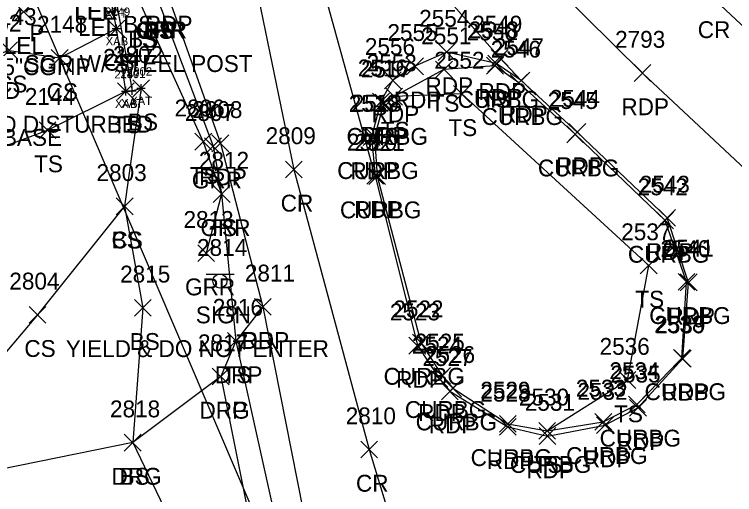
# Model space of a CAD drawing. Extents: x 1504228 to 1506103, y 437717 to 440106.
# Drawn here: x 1505201.5 to 1505287, y 438079.5 to 438136.5 of the extents above; entities that cross this region are included whole.
import ezdxf

# ---------------------------------------------------------------- set-up
doc = ezdxf.new("R2010")
doc.units = 0
for name, color, linetype in [('B_A', 7, 'Continuous'), ('B_I', 7, 'Continuous'), ('B_TIC', 7, 'Continuous'), ('BSUBM', 7, 'Continuous'), ('D_A', 7, 'Continuous'), ('D_C', 7, 'Continuous'), ('DCP', 7, 'Continuous'), ('L_A', 7, 'Continuous'), ('L_C', 7, 'Continuous'), ('L_I', 7, 'Continuous'), ('L_TIC', 7, 'Continuous'), ('LELB', 7, 'Continuous'), ('M_A', 7, 'Continuous'), ('M_C', 7, 'Continuous'), ('M_I', 7, 'Continuous'), ('P_A', 7, 'Continuous'), ('P_I', 7, 'Continuous'), ('P_TIC', 7, 'Continuous'), ('PET', 7, 'Continuous'), ('PRC', 7, 'Continuous'), ('R_A', 7, 'Continuous'), ('R_C', 7, 'Continuous'), ('R_I', 7, 'Continuous'), ('R_TIC', 7, 'Continuous'), ('RC', 7, 'Continuous'), ('RDG', 7, 'Continuous'), ('RDP', 7, 'Continuous'), ('RGR', 7, 'Continuous'), ('S_A', 7, 'Continuous'), ('S_C', 7, 'Continuous'), ('S_I', 7, 'Continuous'), ('SSGN', 7, 'Continuous')]:
    doc.layers.add(name, color=color, linetype=linetype)

msp = doc.modelspace()

# ---------------------------------------------------------------- linework, layer by layer
at = {"layer": 'B_TIC'}
for p, q in [((1505213.654, 438134.809), (1505213.729, 438134.809)), ((1505214.765, 438127.389), (1505214.84, 438127.389)), ((1505215.501, 438127.439), (1505215.577, 438127.439)), ((1505216.578, 438127.724), (1505216.654, 438127.724))]:
    msp.add_line(p, q, dxfattribs=at)
for points in [[(1505213.65, 438134.309), (1505213.65, 438135.309)], [(1505213.15, 438134.809), (1505214.15, 438134.809)], [(1505216.575, 438127.224), (1505216.575, 438128.224)], [(1505214.261, 438127.389), (1505215.261, 438127.389)], [(1505214.761, 438126.889), (1505214.761, 438127.889)], [(1505214.998, 438127.439), (1505215.998, 438127.439)], [(1505215.498, 438126.939), (1505215.498, 438127.939)], [(1505216.075, 438127.724), (1505217.075, 438127.724)]]:
    msp.add_lwpolyline(points, dxfattribs=at)
at = {"layer": 'BSUBM'}
for points in [[(1505214.761, 438127.389), (1505213.65, 438134.809), (1505212.657, 438139.975), (1505231.134, 438147.944), (1505243.637, 438153.412), (1505246.753, 438154.837), (1505263.932, 438162.477), (1505271.425, 438165.886), (1505277.465, 438168.561), (1505287.974, 438173.167), (1505291.052, 438171.05), (1505297.268, 438166.649), (1505302.136, 438162.984), (1505307.468, 438159.403), (1505307.306, 438158.962)], [(1505216.016, 438139.32), (1505215.539, 438140.33), (1505213.666, 438139.282), (1505213.615, 438138.101), (1505215.498, 438127.439), (1505216.575, 438127.724)]]:
    msp.add_lwpolyline(points, dxfattribs=at)
at = {"layer": 'DCP'}
msp.add_lwpolyline([(1505203.944, 438138.283), (1505246.192, 438039.311)], dxfattribs=at)
at = {"layer": 'L_TIC'}
for points in [[(1505201.648, 438135.805), (1505203.648, 438137.805)], [(1505203.648, 438135.805), (1505201.648, 438137.805)], [(1505212.65, 438133.809), (1505214.65, 438135.809)], [(1505214.65, 438133.809), (1505212.65, 438135.809)], [(1505199.926, 438131.226), (1505201.926, 438133.226)], [(1505201.926, 438131.226), (1505199.926, 438133.226)], [(1505205.927, 438130.324), (1505207.927, 438132.324)], [(1505207.927, 438130.324), (1505205.927, 438132.324)], [(1505251.497, 438128.957), (1505253.497, 438130.957)], [(1505253.497, 438128.957), (1505251.497, 438130.957)], [(1505257.537, 438129.407), (1505259.537, 438131.407)], [(1505259.537, 438129.407), (1505257.537, 438131.407)], [(1505213.761, 438126.389), (1505215.761, 438128.389)], [(1505215.761, 438126.389), (1505213.761, 438128.389)], [(1505215.575, 438126.724), (1505217.575, 438128.724)], [(1505217.575, 438126.724), (1505215.575, 438128.724)], [(1505245.589, 438125.741), (1505247.589, 438127.741)], [(1505247.589, 438125.741), (1505245.589, 438127.741)], [(1505245.589, 438125.741), (1505247.589, 438127.741)], [(1505247.589, 438125.741), (1505245.589, 438127.741)], [(1505245.589, 438125.741), (1505247.589, 438127.741)], [(1505247.589, 438125.741), (1505245.589, 438127.741)], [(1505253.609, 438126.055), (1505255.609, 438128.055)], [(1505255.609, 438126.055), (1505253.609, 438128.055)], [(1505244.349, 438125.014), (1505246.349, 438127.014)], [(1505246.349, 438125.014), (1505244.349, 438127.014)], [(1505204.477, 438121.757), (1505206.477, 438123.757)], [(1505206.477, 438121.757), (1505204.477, 438123.757)], [(1505222.944, 438120.386), (1505224.944, 438122.386)], [(1505224.944, 438120.386), (1505222.944, 438122.386)], [(1505225.122, 438114.183), (1505227.122, 438116.183)], [(1505227.122, 438114.183), (1505225.122, 438116.183)], [(1505213.625, 438112.719), (1505215.625, 438114.719)], [(1505215.625, 438112.719), (1505213.625, 438114.719)], [(1505213.625, 438112.719), (1505215.625, 438114.719)], [(1505215.625, 438112.719), (1505213.625, 438114.719)], [(1505275.777, 438105.695), (1505277.777, 438107.695)], [(1505277.777, 438105.695), (1505275.777, 438107.695)], [(1505215.782, 438100.678), (1505217.782, 438102.678)], [(1505217.782, 438100.678), (1505215.782, 438102.678)], [(1505203.287, 438099.846), (1505205.287, 438101.846)], [(1505205.287, 438099.846), (1505203.287, 438101.846)], [(1505226.826, 438096.732), (1505228.826, 438098.732)], [(1505228.826, 438096.732), (1505226.826, 438098.732)], [(1505273.267, 438092.099), (1505275.267, 438094.099)], [(1505275.267, 438092.099), (1505273.267, 438094.099)], [(1505263.732, 438086.081), (1505265.732, 438088.081)], [(1505265.732, 438086.081), (1505263.732, 438088.081)], [(1505214.58, 438084.68), (1505216.58, 438086.68)], [(1505216.58, 438084.68), (1505214.58, 438086.68)]]:
    msp.add_lwpolyline(points, dxfattribs=at)
at = {"layer": 'LELB'}
for points in [[(1505216.601, 438137.556), (1505223.944, 438121.386), (1505226.122, 438115.183), (1505227.826, 438097.732), (1505234.433, 438067.787), (1505241.158, 438043.279), (1505244.446, 438026.005), (1505250.203, 437996.886), (1505253.81, 437956.765), (1505254.123, 437944.473)], [(1505177.692, 438104.576), (1505179.908, 438113.769), (1505182.517, 438125.035), (1505188.818, 438127.633), (1505190.293, 438128.897), (1505200.926, 438132.226), (1505206.927, 438131.324), (1505213.65, 438134.809)], [(1505258.537, 438130.407), (1505252.497, 438129.957), (1505246.589, 438126.741)], [(1505192.198, 438117.824), (1505205.477, 438122.757), (1505214.761, 438127.389)], [(1505216.575, 438127.724), (1505214.625, 438113.719), (1505216.782, 438101.678), (1505215.58, 438085.68), (1505222.54, 438071.184), (1505228.277, 438057.902), (1505236.701, 438043.311), (1505240.058, 438029.465), (1505242.84, 438013.821), (1505243.246, 437995.871), (1505245.516, 437984.141), (1505242.012, 437964.241)], [(1505245.349, 438126.014), (1505246.589, 438126.741)], [(1505264.732, 438087.081), (1505274.267, 438093.099), (1505276.777, 438106.695), (1505254.609, 438127.055), (1505246.589, 438126.741)], [(1505214.625, 438113.719), (1505204.287, 438100.846), (1505192.646, 438087.085), (1505190.901, 438080.663)]]:
    msp.add_lwpolyline(points, dxfattribs=at)
at = {"layer": 'P_TIC'}
for points in [[(1505251.815, 438131.026), (1505253.815, 438133.026)], [(1505253.815, 438131.026), (1505251.815, 438133.026)], [(1505257.678, 438129.657), (1505259.678, 438131.657)], [(1505259.678, 438129.657), (1505257.678, 438131.657)], [(1505258.103, 438130.337), (1505260.103, 438132.337)], [(1505260.103, 438130.337), (1505258.103, 438132.337)], [(1505248.049, 438129.341), (1505250.049, 438131.341)], [(1505250.049, 438129.341), (1505248.049, 438131.341)], [(1505275.045, 438128.534), (1505277.045, 438130.534)], [(1505277.045, 438128.534), (1505275.045, 438130.534)], [(1505245.427, 438127.677), (1505247.427, 438129.677)], [(1505247.427, 438127.677), (1505245.427, 438129.677)], [(1505245.427, 438127.677), (1505247.427, 438129.677)], [(1505247.427, 438127.677), (1505245.427, 438129.677)], [(1505260.662, 438127.655), (1505262.662, 438129.655)], [(1505262.662, 438127.655), (1505260.662, 438129.655)], [(1505260.662, 438127.655), (1505262.662, 438129.655)], [(1505262.662, 438127.655), (1505260.662, 438129.655)], [(1505244.019, 438125.141), (1505246.019, 438127.141)], [(1505246.019, 438125.141), (1505244.019, 438127.141)], [(1505244.019, 438125.141), (1505246.019, 438127.141)], [(1505246.019, 438125.141), (1505244.019, 438127.141)], [(1505267.301, 438121.529), (1505269.301, 438123.529)], [(1505269.301, 438121.529), (1505267.301, 438123.529)], [(1505242.91, 438120.93), (1505244.91, 438122.93)], [(1505244.91, 438120.93), (1505242.91, 438122.93)], [(1505224.977, 438120.196), (1505226.977, 438122.196)], [(1505226.977, 438120.196), (1505224.977, 438122.196)], [(1505233.695, 438117.095), (1505235.695, 438119.095)], [(1505235.695, 438117.095), (1505233.695, 438119.095)], [(1505243.336, 438116.338), (1505245.336, 438118.338)], [(1505245.336, 438116.338), (1505243.336, 438118.338)], [(1505243.336, 438116.338), (1505245.336, 438118.338)], [(1505245.336, 438116.338), (1505243.336, 438118.338)], [(1505277.964, 438111.344), (1505279.964, 438113.344)], [(1505279.964, 438111.344), (1505277.964, 438113.344)], [(1505280.504, 438103.694), (1505282.504, 438105.694)], [(1505282.504, 438103.694), (1505280.504, 438105.694)], [(1505230.004, 438100.796), (1505232.004, 438102.796)], [(1505232.004, 438100.796), (1505230.004, 438102.796)], [(1505248.339, 438096.188), (1505250.339, 438098.188)], [(1505250.339, 438096.188), (1505248.339, 438098.188)], [(1505279.82, 438094.65), (1505281.82, 438096.65)], [(1505281.82, 438094.65), (1505279.82, 438096.65)], [(1505250.95, 438092.243), (1505252.95, 438094.243)], [(1505252.95, 438092.243), (1505250.95, 438094.243)], [(1505252.197, 438090.772), (1505254.197, 438092.772)], [(1505254.197, 438090.772), (1505252.197, 438092.772)], [(1505274.496, 438088.807), (1505276.496, 438090.807)], [(1505276.496, 438088.807), (1505274.496, 438090.807)], [(1505259.076, 438086.544), (1505261.076, 438088.544)], [(1505261.076, 438086.544), (1505259.076, 438088.544)], [(1505270.585, 438086.757), (1505272.585, 438088.757)], [(1505272.585, 438086.757), (1505270.585, 438088.757)], [(1505263.775, 438085.456), (1505265.775, 438087.456)], [(1505265.775, 438085.456), (1505263.775, 438087.456)], [(1505242.623, 438083.856), (1505244.623, 438085.856)], [(1505244.623, 438083.856), (1505242.623, 438085.856)]]:
    msp.add_lwpolyline(points, dxfattribs=at)
at = {"layer": 'PET'}
for points in [[(1505276.045, 438129.534), (1505252.019, 438153.342)], [(1505261.662, 438128.655), (1505259.103, 438131.337), (1505243.065, 438149.521)], [(1505244.336, 438117.338), (1505236.137, 438147.016)], [(1505219.541, 438139.332), (1505225.977, 438121.196), (1505231.004, 438101.796), (1505238.496, 438063.959), (1505242.844, 438043.923), (1505252.224, 438001.481), (1505261.553, 437954.013), (1505268.813, 437912.533)], [(1505245.019, 438126.141), (1505243.91, 438121.93), (1505244.336, 438117.338), (1505249.339, 438097.188), (1505251.95, 438093.243), (1505253.197, 438091.772), (1505260.076, 438087.544), (1505264.775, 438086.456), (1505271.585, 438087.757), (1505275.496, 438089.807), (1505280.82, 438095.65), (1505281.504, 438104.694), (1505278.964, 438112.344), (1505268.301, 438122.529), (1505261.662, 438128.655), (1505258.678, 438130.657), (1505252.815, 438132.026), (1505249.049, 438130.341), (1505246.427, 438128.677)], [(1505461.721, 438009.735), (1505401.749, 438041.504), (1505373.571, 438057.173), (1505346.175, 438071.197), (1505322.682, 438088.954), (1505309.586, 438099.121), (1505294.343, 438112.385), (1505276.045, 438129.534)], [(1505245.019, 438126.141), (1505246.427, 438128.677)]]:
    msp.add_lwpolyline(points, dxfattribs=at)
at = {"layer": 'PRC'}
for points in [[(1505263.781, 438158.664), (1505284.158, 438138.68), (1505307.093, 438117.221), (1505329.521, 438100.507), (1505353.091, 438084.687), (1505386.556, 438065.64), (1505412.799, 438050.856), (1505435.687, 438038.531), (1505467.608, 438021.56)], [(1505229.478, 438143.453), (1505234.695, 438118.095), (1505243.623, 438084.856), (1505253.152, 438053.473), (1505260.454, 438023.846), (1505266.195, 437991.874), (1505273.558, 437955.361), (1505281.379, 437913.196)]]:
    msp.add_lwpolyline(points, dxfattribs=at)
at = {"layer": 'R_TIC'}
for points in [[(1505257.537, 438129.407), (1505259.537, 438131.407)], [(1505259.537, 438129.407), (1505257.537, 438131.407)], [(1505260.361, 438127.371), (1505262.361, 438129.371)], [(1505262.361, 438127.371), (1505260.361, 438129.371)], [(1505244.349, 438125.014), (1505246.349, 438127.014)], [(1505246.349, 438125.014), (1505244.349, 438127.014)], [(1505267.054, 438121.269), (1505269.054, 438123.269)], [(1505269.054, 438121.269), (1505267.054, 438123.269)], [(1505243.25, 438120.961), (1505245.25, 438122.961)], [(1505245.25, 438120.961), (1505243.25, 438122.961)], [(1505224.102, 438119.844), (1505226.102, 438121.844)], [(1505226.102, 438119.844), (1505224.102, 438121.844)], [(1505243.577, 438116.297), (1505245.577, 438118.297)], [(1505245.577, 438116.297), (1505243.577, 438118.297)], [(1505225.122, 438114.183), (1505227.122, 438116.183)], [(1505227.122, 438114.183), (1505225.122, 438116.183)], [(1505277.725, 438111.029), (1505279.725, 438113.029)], [(1505279.725, 438111.029), (1505277.725, 438113.029)], [(1505223.297, 438107.156), (1505225.297, 438109.156)], [(1505225.297, 438107.156), (1505223.297, 438109.156)], [(1505280.254, 438103.756), (1505282.254, 438105.756)], [(1505282.254, 438103.756), (1505280.254, 438105.756)], [(1505230.004, 438100.796), (1505232.004, 438102.796)], [(1505232.004, 438100.796), (1505230.004, 438102.796)], [(1505226.826, 438096.732), (1505228.826, 438098.732)], [(1505228.826, 438096.732), (1505226.826, 438098.732)], [(1505248.749, 438096.546), (1505250.749, 438098.546)], [(1505250.749, 438096.546), (1505248.749, 438098.546)], [(1505279.703, 438094.718), (1505281.703, 438096.718)], [(1505281.703, 438094.718), (1505279.703, 438096.718)], [(1505225.014, 438092.521), (1505227.014, 438094.521)], [(1505227.014, 438092.521), (1505225.014, 438094.521)], [(1505225.014, 438092.521), (1505227.014, 438094.521)], [(1505227.014, 438092.521), (1505225.014, 438094.521)], [(1505251.274, 438092.605), (1505253.274, 438094.605)], [(1505253.274, 438092.605), (1505251.274, 438094.605)], [(1505252.555, 438091.131), (1505254.555, 438093.131)], [(1505254.555, 438091.131), (1505252.555, 438093.131)], [(1505274.369, 438089.209), (1505276.369, 438091.209)], [(1505276.369, 438089.209), (1505274.369, 438091.209)], [(1505270.393, 438087.142), (1505272.393, 438089.142)], [(1505272.393, 438087.142), (1505270.393, 438089.142)], [(1505259.073, 438086.901), (1505261.073, 438088.901)], [(1505261.073, 438086.901), (1505259.073, 438088.901)], [(1505263.732, 438086.081), (1505265.732, 438088.081)], [(1505265.732, 438086.081), (1505263.732, 438088.081)], [(1505214.58, 438084.68), (1505216.58, 438086.68)], [(1505216.58, 438084.68), (1505214.58, 438086.68)]]:
    msp.add_lwpolyline(points, dxfattribs=at)
at = {"layer": 'RC'}
msp.add_lwpolyline([(1505245.349, 438126.014), (1505244.25, 438121.961), (1505244.577, 438117.297), (1505249.749, 438097.546), (1505252.274, 438093.605), (1505253.555, 438092.131), (1505260.073, 438087.901), (1505264.732, 438087.081), (1505271.393, 438088.142), (1505275.369, 438090.209), (1505280.703, 438095.718), (1505281.254, 438104.756), (1505278.725, 438112.029), (1505268.054, 438122.269), (1505261.361, 438128.371), (1505258.537, 438130.407)], dxfattribs=at)
at = {"layer": 'RDG'}
msp.add_lwpolyline([(1505226.014, 438093.521), (1505215.58, 438085.68), (1505190.901, 438080.663), (1505159.904, 438076.4), (1505136.198, 438075.264)], dxfattribs=at)
at = {"layer": 'RDP'}
msp.add_lwpolyline([(1505231.004, 438101.796), (1505227.826, 438097.732), (1505226.014, 438093.521), (1505230.633, 438070.564), (1505234.433, 438067.787), (1505238.496, 438063.959)], dxfattribs=at)
at = {"layer": 'RGR'}
msp.add_lwpolyline([(1505218.433, 438138.595), (1505225.102, 438120.844), (1505226.122, 438115.183), (1505224.297, 438108.156)], dxfattribs=at)
at = {"layer": 'SSGN'}
for p, q in [((1505224.276, 438105.686), (1505227.609, 438105.686)), ((1505225.923, 438104.853), (1505225.923, 438104.853))]:
    msp.add_line(p, q, dxfattribs=at)
msp.add_circle((1505225.923, 438104.853), 0.833, dxfattribs=at)

# ---------------------------------------------------------------- texts
at = {"layer": 'B_A'}
for s, p in [('XAT', (1505212.32, 438136.101)), ('XAB', (1505212.371, 438132.809)), ('XAT', (1505215.279, 438125.724)), ('XAB', (1505213.482, 438125.389)), ('XAT', (1505214.202, 438125.439))]:
    msp.add_text(s, height=1, dxfattribs=at).set_placement(p)
at = {"layer": 'B_I'}
for s, p in [('2149', (1505212.3, 438136.309)), ('2147', (1505213.415, 438128.889)), ('2801', (1505214.112, 438128.939)), ('2802', (1505214.905, 438129.224))]:
    msp.add_text(s, height=1, dxfattribs=at).set_placement(p)
at = {"layer": 'D_A'}
msp.add_text('P', height=2, dxfattribs=at).set_placement((1505203.322, 438133.283))
at = {"layer": 'D_C'}
msp.add_text('15"CGMP', height=2, dxfattribs=at).set_placement((1505198.645, 438129.283))
at = {"layer": 'L_A'}
for s, p in [('LER', (1505208.649, 438135.867)), ('LEL', (1505208.704, 438135.867)), ('LEL', (1505209.094, 438133.946)), ('BS', (1505214.457, 438134.32)), ('BS', (1505216.874, 438133.595)), ('BS', (1505217.027, 438133.658)), ('TS', (1505215.01, 438132.556)), ('BS', (1505215.042, 438132.556)), ('LEL', (1505200.286, 438131.805)), ('CS', (1505212.091, 438129.809)), ('CS', (1505199.366, 438127.226)), ('CS', (1505205.368, 438126.324)), ('TS', (1505256.947, 438125.407)), ('TS', (1505250.906, 438124.957)), ('TS', (1505213.17, 438122.389)), ('BS', (1505215.016, 438122.724)), ('TS', (1505253.019, 438122.055)), ('TS', (1505244.999, 438121.741)), ('TS', (1505244.999, 438121.741)), ('TS', (1505244.999, 438121.741)), ('TS', (1505243.759, 438121.014)), ('TS', (1505203.886, 438117.757)), ('TS', (1505222.354, 438116.386)), ('TS', (1505224.531, 438110.183)), ('CS', (1505213.066, 438108.719)), ('BS', (1505213.066, 438108.719)), ('TS', (1505275.187, 438101.695)), ('BS', (1505215.223, 438096.678)), ('CS', (1505202.728, 438095.846)), ('TS', (1505226.236, 438092.732)), ('TS', (1505272.676, 438088.099)), ('TS', (1505263.142, 438082.081)), ('BS', (1505214.021, 438080.68))]:
    msp.add_text(s, height=2, dxfattribs=at).set_placement(p)
at = {"layer": 'L_C'}
msp.add_text("3' DIAMETER COCNCRETE BASE", height=2, dxfattribs=at).set_placement((1505165.085, 438120.891))
at = {"layer": 'L_I'}
for s, p in [('2143', (1505198.233, 438135.226)), ('2148', (1505204.234, 438134.324)), ('2550', (1505255.191, 438133.407)), ('2551', (1505249.804, 438132.957)), ('2802', (1505213.236, 438130.724)), ('2147', (1505212.068, 438130.389)), ('2553', (1505243.329, 438129.741)), ('2553', (1505243.329, 438129.741)), ('2553', (1505243.329, 438129.741)), ('2552', (1505251.349, 438130.055)), ('2517', (1505242.656, 438129.014)), ('2144', (1505202.784, 438125.757)), ('2806', (1505220.551, 438124.386)), ('2812', (1505223.429, 438118.183)), ('2803', (1505211.286, 438116.719)), ('2803', (1505211.286, 438116.719)), ('2537', (1505273.517, 438109.695)), ('2815', (1505214.089, 438104.678)), ('2804', (1505200.948, 438103.846)), ('2816', (1505225.078, 438100.732)), ('2536', (1505270.952, 438096.099)), ('2530', (1505261.386, 438090.081)), ('2818', (1505212.887, 438088.68))]:
    msp.add_text(s, height=2, dxfattribs=at).set_placement(p)
at = {"layer": 'M_A'}
msp.add_text('BND', height=2, dxfattribs=at).set_placement((1505196.609, 438126.461))
at = {"layer": 'M_C'}
msp.add_text('BASE OF VTHDBND DISTURBED', height=2, dxfattribs=at).set_placement((1505176.546, 438122.461))
at = {"layer": 'M_I'}
msp.add_text('2152', height=2, dxfattribs=at).set_placement((1505196.427, 438134.461))
at = {"layer": 'P_A'}
for s, p in [('RDP', (1505217.029, 438134.332)), ('RDP', (1505217.029, 438134.332)), ('CR', (1505282.591, 438133.68)), ('RDP', (1505250.303, 438127.026)), ('RDP', (1505256.591, 438126.337)), ('RDP', (1505246.537, 438125.341)), ('RDP', (1505256.167, 438125.657)), ('RDP', (1505273.534, 438124.534)), ('RDP', (1505243.916, 438123.677)), ('RDP', (1505243.916, 438123.677)), ('RDP', (1505259.15, 438123.655)), ('RDP', (1505259.15, 438123.655)), ('RDP', (1505242.507, 438121.141)), ('RDP', (1505242.507, 438121.141)), ('RDP', (1505241.398, 438116.93)), ('RDP', (1505265.79, 438117.529)), ('RDP', (1505223.465, 438116.196)), ('CR', (1505233.128, 438113.095)), ('RDP', (1505241.824, 438112.338)), ('RDP', (1505241.824, 438112.338)), ('RDP', (1505276.452, 438107.344)), ('RDP', (1505278.993, 438099.694)), ('RDP', (1505228.493, 438096.796)), ('RDP', (1505246.827, 438092.188)), ('RDP', (1505278.308, 438090.65)), ('RDP', (1505249.438, 438088.243)), ('RDP', (1505250.685, 438086.772)), ('RDP', (1505272.984, 438084.807)), ('RDP', (1505269.073, 438082.757)), ('RDP', (1505257.565, 438082.544)), ('RDP', (1505262.263, 438081.456)), ('CR', (1505242.057, 438079.856))]:
    msp.add_text(s, height=2, dxfattribs=at).set_placement(p)
at = {"layer": 'P_I'}
for s, p in [('2554', (1505249.555, 438135.026)), ('2549', (1505255.835, 438134.337)), ('2555', (1505245.789, 438133.341)), ('2548', (1505255.419, 438133.657)), ('2793', (1505272.786, 438132.534)), ('2556', (1505243.113, 438131.677)), ('2556', (1505243.113, 438131.677)), ('2547', (1505258.402, 438131.655)), ('2547', (1505258.402, 438131.655)), ('2516', (1505242.271, 438129.141)), ('2516', (1505242.271, 438129.141)), ('2544', (1505265.042, 438125.529)), ('2519', (1505241.209, 438124.93)), ('2808', (1505222.638, 438124.196)), ('2809', (1505231.348, 438121.095)), ('2520', (1505240.99, 438120.338)), ('2520', (1505240.99, 438120.338)), ('2543', (1505275.704, 438115.344)), ('2540', (1505278.158, 438107.694)), ('2811', (1505228.878, 438104.796)), ('2523', (1505246.079, 438100.188)), ('2539', (1505277.552, 438098.65)), ('2524', (1505248.69, 438096.243)), ('2527', (1505249.937, 438094.772)), ('2535', (1505272.236, 438092.807)), ('2528', (1505256.817, 438090.544)), ('2532', (1505268.325, 438090.757)), ('2531', (1505262.082, 438089.456)), ('2810', (1505240.844, 438087.856))]:
    msp.add_text(s, height=2, dxfattribs=at).set_placement(p)
at = {"layer": 'R_A'}
for s, p in [('GRR', (1505215.921, 438133.595)), ('GRR', (1505216.074, 438133.658)), ('CURBG', (1505254.12, 438125.407)), ('CURBG', (1505256.943, 438123.371)), ('CURBG', (1505240.932, 438121.014)), ('CURBG', (1505239.833, 438116.961)), ('CURBG', (1505263.637, 438117.269)), ('GRR', (1505222.591, 438115.844)), ('CURBG', (1505240.159, 438112.297)), ('GRR', (1505223.61, 438110.183)), ('CURBG', (1505274.307, 438107.029)), ('GRR', (1505221.785, 438103.156)), ('CURBG', (1505276.837, 438099.756)), ('DRP', (1505228.493, 438096.796)), ('DRP', (1505225.315, 438092.732)), ('CURBG', (1505245.332, 438092.546)), ('CURBG', (1505276.286, 438090.718)), ('CURBG', (1505247.857, 438088.605)), ('DRG', (1505223.502, 438088.521)), ('DRP', (1505223.502, 438088.521)), ('CURBG', (1505249.138, 438087.131)), ('CURBG', (1505270.952, 438085.209)), ('CURBG', (1505255.656, 438082.901)), ('CURBG', (1505266.976, 438083.142)), ('CURBG', (1505260.315, 438082.081)), ('DRG', (1505213.069, 438080.68))]:
    msp.add_text(s, height=2, dxfattribs=at).set_placement(p)
at = {"layer": 'R_C'}
msp.add_text('SGR W/ STEEL POST', height=2, dxfattribs=at).set_placement((1505202.751, 438129.658))
at = {"layer": 'R_I'}
for s, p in [('2550', (1505255.191, 438133.407)), ('2546', (1505258.046, 438131.371)), ('2517', (1505242.656, 438129.014)), ('2518', (1505241.557, 438124.961)), ('2545', (1505264.794, 438125.269)), ('2807', (1505221.764, 438123.844)), ('2521', (1505241.884, 438120.297)), ('2812', (1505223.429, 438118.183)), ('2542', (1505275.465, 438115.029)), ('2813', (1505221.604, 438111.156)), ('2541', (1505278.561, 438107.756)), ('2811', (1505228.878, 438104.796)), ('2816', (1505225.078, 438100.732)), ('2522', (1505246.489, 438100.546)), ('2538', (1505277.443, 438098.718)), ('2817', (1505223.321, 438096.521)), ('2817', (1505223.321, 438096.521)), ('2525', (1505249.015, 438096.605)), ('2526', (1505250.24, 438095.131)), ('2534', (1505272.109, 438093.209)), ('2533', (1505268.134, 438091.142)), ('2529', (1505256.806, 438090.901)), ('2530', (1505261.386, 438090.081)), ('2818', (1505212.887, 438088.68))]:
    msp.add_text(s, height=2, dxfattribs=at).set_placement(p)
at = {"layer": 'S_A'}
msp.add_text('SIGN', height=2, dxfattribs=at).set_placement((1505223.061, 438099.833))
at = {"layer": 'S_C'}
msp.add_text('YIELD & DO NOT ENTER', height=2, dxfattribs=at).set_placement((1505207.644, 438095.833))
at = {"layer": 'S_I'}
msp.add_text('2814', height=2, dxfattribs=at).set_placement((1505223.21, 438107.833))

doc.saveas('drawing.dxf')
